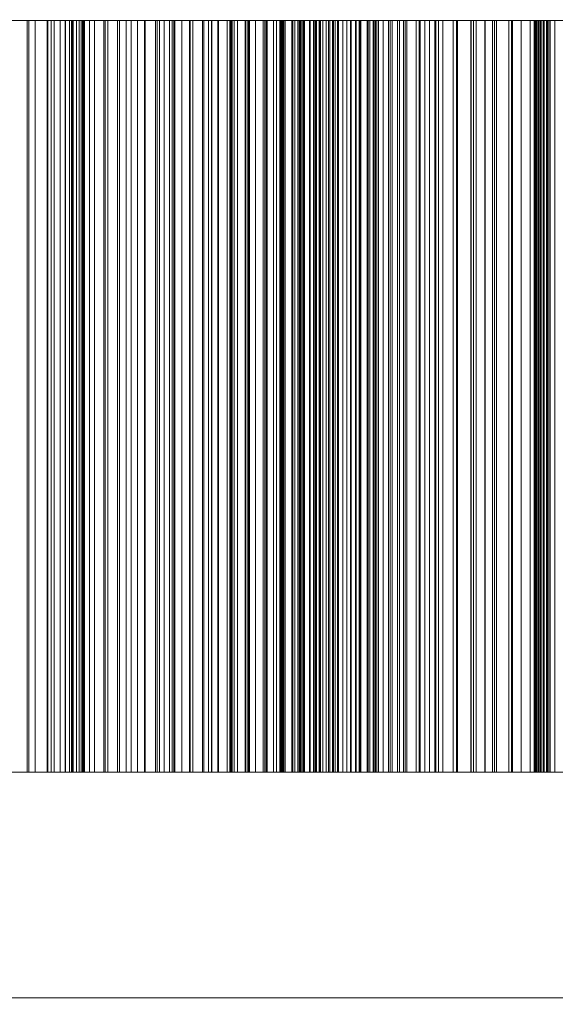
# Model space of a CAD drawing. Header units: millimetres. Extents: x -3490 to 61924, y -72580 to 6847.
# Tile 607 of 656: x 24773 to 24915, y -17512 to -17250. Entities that reach past the tile are written whole.
import ezdxf

# ---------------------------------------------------------------- set-up
doc = ezdxf.new("R2010")
doc.units = ezdxf.units.MM
doc.layers.add('COTAS_P', color=1, linetype='Continuous', lineweight=0)
doc.layers.add('superior_briquetadora', color=7, linetype='Continuous', lineweight=0)
doc.dimstyles.new('R19_100', dxfattribs={"dimtxt": 250, "dimasz": 150, "dimexe": 150, "dimexo": 80, "dimgap": 100, "dimtad": 1, "dimtih": 1, "dimtoh": 1, "dimdsep": 46, "dimcen": 0.09, "dimadec": 0, "dimazin": 0, "dimtfac": 1, "dimtdec": 4, "dimtofl": 0, "dimtmove": 0, "dimatfit": 3, "dimfxl": 1, "dimtolj": 1, "dimtzin": 0, "dimarcsym": 0})

# ---------------------------------------------------------------- blocks, each defined once
blk = doc.blocks.new('DIM_R29_37')
at = {"layer": 'COTAS_P'}
for p, q in [((24250.07, -17080), (24400.07, -17035)), ((26750.07, -17080), (26600.07, -17035)), ((24250.07, -17980), (24250.07, -17080)), ((24250.07, -17080), (26750.07, -17080)), ((24250.07, -17080), (24400.07, -17125)), ((26750.07, -17080), (26600.07, -17125)), ((26750.07, -17980), (26750.07, -17080))]:
    blk.add_line(p, q, dxfattribs=at)
blk.add_text('2500 P', height=250, dxfattribs=at).set_placement((25500.07, -16980))

msp = doc.modelspace()

# ---------------------------------------------------------------- linework, layer by layer
at = {"layer": 'superior_briquetadora'}
for p, q in [((24766.31, -17250), (24775.033, -17250)), ((24770.778, -17250), (24775.502, -17250)), ((24775.033, -17250), (24781.4, -17250)), ((24775.033, -17450), (24775.033, -17250)), ((24775.502, -17250), (24775.502, -17450)), ((24775.502, -17250), (24780.334, -17250)), ((24777.198, -17250), (24777.198, -17450)), ((24780.588, -17250), (24777.198, -17250)), ((24777.198, -17250), (24782.262, -17250)), ((24780.334, -17250), (24780.334, -17450)), ((24780.334, -17250), (24785.264, -17250)), ((24780.588, -17250), (24780.588, -17450)), ((24783.847, -17250), (24780.588, -17250)), ((24781.4, -17250), (24785.166, -17250)), ((24781.4, -17450), (24781.4, -17250)), ((24782.262, -17250), (24782.262, -17450)), ((24782.262, -17250), (24786.884, -17250)), ((24783.847, -17250), (24783.847, -17450)), ((24786.987, -17250), (24783.847, -17250)), ((24786.313, -17250), (24785.166, -17250)), ((24785.166, -17450), (24785.166, -17250)), ((24785.264, -17250), (24785.264, -17450)), ((24785.264, -17250), (24790.285, -17250)), ((24787.308, -17250), (24786.313, -17250)), ((24786.313, -17450), (24786.313, -17250)), ((24786.884, -17250), (24786.884, -17450)), ((24786.884, -17250), (24791.625, -17250)), ((24786.987, -17250), (24786.987, -17450)), ((24790.017, -17250), (24786.987, -17250)), ((24788.15, -17250), (24787.308, -17250)), ((24787.308, -17450), (24787.308, -17250)), ((24788.84, -17250), (24788.15, -17250)), ((24788.15, -17450), (24788.15, -17250)), ((24789.377, -17250), (24788.84, -17250)), ((24788.84, -17450), (24788.84, -17250)), ((24789.76, -17250), (24789.377, -17250)), ((24789.377, -17450), (24789.377, -17250)), ((24789.991, -17250), (24789.76, -17250)), ((24789.76, -17450), (24789.76, -17250)), ((24790.067, -17250), (24789.991, -17250)), ((24789.991, -17450), (24789.991, -17250)), ((24790.017, -17250), (24790.017, -17450)), ((24792.941, -17250), (24790.017, -17250)), ((24790.067, -17450), (24790.067, -17250)), ((24790.285, -17250), (24790.285, -17450)), ((24790.285, -17250), (24795.764, -17250)), ((24791.625, -17250), (24791.625, -17450)), ((24791.625, -17250), (24796.467, -17250)), ((24792.941, -17250), (24792.941, -17450)), ((24795.764, -17250), (24792.941, -17250)), ((24795.404, -17250), (24795.404, -17450)), ((24799.114, -17250), (24795.404, -17250)), ((24795.404, -17250), (24799.615, -17250)), ((24795.764, -17250), (24795.764, -17450)), ((24796.467, -17250), (24796.467, -17450)), ((24796.467, -17250), (24801.401, -17250)), ((24799.114, -17250), (24799.114, -17450)), ((24802.713, -17250), (24799.114, -17250)), ((24799.615, -17250), (24799.615, -17450)), ((24799.615, -17250), (24804.35, -17250)), ((24801.401, -17250), (24801.401, -17450)), ((24801.401, -17250), (24806.417, -17250)), ((24802.713, -17250), (24802.713, -17450)), ((24806.212, -17250), (24802.713, -17250)), ((24804.35, -17250), (24804.35, -17450)), ((24804.35, -17250), (24809.182, -17250)), ((24806.212, -17250), (24806.212, -17450)), ((24809.617, -17250), (24806.212, -17250)), ((24806.417, -17250), (24806.417, -17450)), ((24806.417, -17250), (24811.51, -17250)), ((24809.182, -17250), (24809.182, -17450)), ((24809.182, -17250), (24814.096, -17250)), ((24809.617, -17250), (24809.617, -17450)), ((24812.931, -17250), (24809.617, -17250)), ((24810.285, -17250), (24810.285, -17450)), ((24814.279, -17250), (24810.285, -17250)), ((24810.285, -17250), (24813.603, -17250)), ((24811.51, -17250), (24811.51, -17450)), ((24811.51, -17250), (24816.158, -17250)), ((24812.931, -17250), (24812.931, -17450)), ((24816.158, -17250), (24812.931, -17250)), ((24813.603, -17250), (24813.603, -17450)), ((24813.603, -17250), (24818.404, -17250)), ((24814.096, -17250), (24814.096, -17450)), ((24814.096, -17250), (24819.085, -17250)), ((24814.279, -17250), (24814.279, -17450)), ((24818.184, -17250), (24814.279, -17250)), ((24816.158, -17250), (24816.158, -17450)), ((24818.184, -17250), (24818.184, -17450)), ((24822.007, -17250), (24818.184, -17250)), ((24818.404, -17250), (24818.404, -17450)), ((24818.404, -17250), (24823.28, -17250)), ((24819.085, -17250), (24819.085, -17450)), ((24819.085, -17250), (24824.139, -17250)), ((24821.696, -17250), (24821.696, -17450)), ((24825.936, -17250), (24821.696, -17250)), ((24821.696, -17250), (24824.089, -17250)), ((24822.007, -17250), (24822.007, -17450)), ((24825.754, -17250), (24822.007, -17250)), ((24823.28, -17250), (24823.28, -17450)), ((24823.28, -17250), (24828.22, -17250)), ((24824.089, -17250), (24824.089, -17450)), ((24824.089, -17250), (24828.911, -17250)), ((24824.139, -17250), (24824.139, -17450)), ((24824.139, -17250), (24829.254, -17250)), ((24825.754, -17250), (24825.754, -17450)), ((24829.427, -17250), (24825.754, -17250)), ((24825.936, -17250), (24825.936, -17450)), ((24830.109, -17250), (24825.936, -17250)), ((24828.22, -17250), (24828.22, -17450)), ((24828.22, -17250), (24833.214, -17250)), ((24828.911, -17250), (24828.911, -17450)), ((24828.911, -17250), (24833.785, -17250)), ((24829.254, -17250), (24829.254, -17450)), ((24829.254, -17250), (24833.027, -17250)), ((24829.427, -17250), (24829.427, -17450)), ((24833.027, -17250), (24829.427, -17250)), ((24829.528, -17250), (24829.528, -17450)), ((24833.973, -17250), (24829.528, -17250)), ((24829.528, -17250), (24830.974, -17250)), ((24830.109, -17250), (24830.109, -17450)), ((24834.22, -17250), (24830.109, -17250)), ((24830.974, -17250), (24830.974, -17450)), ((24830.974, -17250), (24835.77, -17250)), ((24833.027, -17250), (24833.027, -17450)), ((24833.214, -17250), (24833.214, -17450)), ((24833.214, -17250), (24838.258, -17250)), ((24833.706, -17250), (24833.706, -17450)), ((24838.313, -17250), (24833.706, -17250)), ((24833.706, -17250), (24834.19, -17250)), ((24833.785, -17250), (24833.785, -17450)), ((24833.785, -17250), (24838.701, -17250)), ((24833.973, -17250), (24833.973, -17450)), ((24838.374, -17250), (24833.973, -17250)), ((24834.19, -17250), (24834.19, -17450)), ((24834.19, -17250), (24838.914, -17250)), ((24834.22, -17250), (24834.22, -17450)), ((24838.274, -17250), (24834.22, -17250)), ((24835.77, -17250), (24835.77, -17450)), ((24835.77, -17250), (24840.594, -17250)), ((24837.852, -17250), (24837.852, -17450)), ((24842.466, -17250), (24837.852, -17250)), ((24837.852, -17250), (24838.336, -17250)), ((24838.258, -17250), (24838.258, -17450)), ((24838.258, -17250), (24843.346, -17250)), ((24838.274, -17250), (24838.274, -17450)), ((24842.269, -17250), (24838.274, -17250)), ((24838.313, -17250), (24838.313, -17450)), ((24842.899, -17250), (24838.313, -17250)), ((24838.336, -17250), (24838.336, -17450)), ((24838.336, -17250), (24843.144, -17250)), ((24838.374, -17250), (24838.374, -17450)), ((24842.734, -17250), (24838.374, -17250)), ((24838.701, -17250), (24838.701, -17450)), ((24838.701, -17250), (24843.654, -17250)), ((24838.914, -17250), (24838.914, -17450)), ((24838.914, -17250), (24843.642, -17250)), ((24840.594, -17250), (24840.594, -17450)), ((24840.594, -17250), (24845.44, -17250)), ((24841.338, -17250), (24841.338, -17450)), ((24845.713, -17250), (24841.338, -17250)), ((24841.338, -17250), (24842.785, -17250)), ((24842.269, -17250), (24842.269, -17450)), ((24846.208, -17250), (24842.269, -17250)), ((24842.466, -17250), (24842.466, -17450)), ((24847.095, -17250), (24842.466, -17250)), ((24842.734, -17250), (24842.734, -17450)), ((24847.054, -17250), (24842.734, -17250)), ((24842.785, -17250), (24842.785, -17450)), ((24842.785, -17250), (24847.741, -17250)), ((24842.899, -17250), (24842.899, -17450)), ((24847.466, -17250), (24842.899, -17250)), ((24843.144, -17250), (24843.144, -17450)), ((24843.144, -17250), (24847.95, -17250)), ((24843.346, -17250), (24843.346, -17450)), ((24843.346, -17250), (24846.208, -17250)), ((24843.642, -17250), (24843.642, -17450)), ((24843.642, -17250), (24848.371, -17250)), ((24843.654, -17250), (24843.654, -17450)), ((24843.654, -17250), (24848.639, -17250)), ((24845.44, -17250), (24845.44, -17450)), ((24845.44, -17250), (24850.303, -17250)), ((24845.713, -17250), (24845.713, -17450)), ((24850.12, -17250), (24845.713, -17250)), ((24846.208, -17250), (24846.208, -17450)), ((24847.054, -17250), (24847.054, -17450)), ((24851.335, -17250), (24847.054, -17250)), ((24847.095, -17250), (24847.095, -17450)), ((24851.737, -17250), (24847.095, -17250)), ((24847.466, -17250), (24847.466, -17450)), ((24852.012, -17250), (24847.466, -17250)), ((24847.741, -17250), (24847.741, -17450)), ((24847.741, -17250), (24852.678, -17250)), ((24847.95, -17250), (24847.95, -17450)), ((24847.95, -17250), (24852.751, -17250)), ((24848.371, -17250), (24848.371, -17450)), ((24848.371, -17250), (24853.098, -17250)), ((24848.639, -17250), (24848.639, -17450)), ((24848.639, -17250), (24853.651, -17250)), ((24848.76, -17250), (24848.76, -17450)), ((24852.855, -17250), (24848.76, -17250)), ((24848.76, -17250), (24851.156, -17250)), ((24850.12, -17250), (24850.12, -17450)), ((24854.559, -17250), (24850.12, -17250)), ((24850.303, -17250), (24850.303, -17450)), ((24850.303, -17250), (24855.181, -17250)), ((24851.156, -17250), (24851.156, -17450)), ((24851.156, -17250), (24856.212, -17250)), ((24851.335, -17250), (24851.335, -17450)), ((24855.574, -17250), (24851.335, -17250)), ((24851.737, -17250), (24851.737, -17450)), ((24856.39, -17250), (24851.737, -17250)), ((24852.012, -17250), (24852.012, -17450)), ((24856.535, -17250), (24852.012, -17250)), ((24852.678, -17250), (24852.678, -17450)), ((24852.678, -17250), (24857.592, -17250)), ((24852.751, -17250), (24852.751, -17450)), ((24852.751, -17250), (24857.544, -17250)), ((24852.855, -17250), (24852.855, -17450)), ((24856.998, -17250), (24852.855, -17250)), ((24853.098, -17250), (24853.098, -17450)), ((24853.098, -17250), (24857.821, -17250)), ((24853.651, -17250), (24853.651, -17450)), ((24853.651, -17250), (24855.574, -17250)), ((24854.559, -17250), (24854.559, -17450)), ((24859.027, -17250), (24854.559, -17250)), ((24855.181, -17250), (24855.181, -17450)), ((24855.181, -17250), (24860.069, -17250)), ((24855.574, -17250), (24855.574, -17450)), ((24856.212, -17250), (24856.212, -17450)), ((24856.212, -17250), (24861.232, -17250)), ((24856.39, -17250), (24856.39, -17450)), ((24861.053, -17250), (24856.39, -17250)), ((24856.535, -17250), (24856.535, -17450)), ((24861.035, -17250), (24856.535, -17250)), ((24856.998, -17250), (24856.998, -17450)), ((24861.189, -17250), (24856.998, -17250)), ((24857.544, -17250), (24857.544, -17450)), ((24857.544, -17250), (24862.326, -17250)), ((24857.592, -17250), (24857.592, -17450)), ((24857.592, -17250), (24862.479, -17250)), ((24857.821, -17250), (24857.821, -17450)), ((24857.821, -17250), (24862.538, -17250)), ((24859.027, -17250), (24859.027, -17450)), ((24863.527, -17250), (24859.027, -17250)), ((24860.047, -17250), (24860.047, -17450)), ((24863.821, -17250), (24860.047, -17250)), ((24860.047, -17250), (24863.369, -17250)), ((24860.069, -17250), (24860.069, -17450)), ((24860.069, -17250), (24861.035, -17250)), ((24861.035, -17250), (24861.035, -17450)), ((24861.053, -17250), (24861.053, -17450)), ((24865.724, -17250), (24861.053, -17250)), ((24861.189, -17250), (24861.189, -17450)), ((24865.43, -17250), (24861.189, -17250)), ((24861.232, -17250), (24861.232, -17450)), ((24861.232, -17250), (24866.212, -17250)), ((24862.326, -17250), (24862.326, -17450)), ((24862.326, -17250), (24867.092, -17250)), ((24862.479, -17250), (24862.479, -17450)), ((24862.479, -17250), (24867.333, -17250)), ((24862.538, -17250), (24862.538, -17450)), ((24863.369, -17250), (24863.369, -17450)), ((24863.369, -17250), (24868.477, -17250)), ((24863.527, -17250), (24863.527, -17450)), ((24868.057, -17250), (24863.527, -17250)), ((24863.821, -17250), (24863.821, -17450)), ((24867.66, -17250), (24863.821, -17250)), ((24865.43, -17250), (24865.43, -17450)), ((24869.722, -17250), (24865.43, -17250)), ((24865.724, -17250), (24865.724, -17450)), ((24866.212, -17250), (24866.212, -17450)), ((24866.212, -17250), (24871.146, -17250)), ((24867.092, -17250), (24867.092, -17450)), ((24867.092, -17250), (24868.057, -17250)), ((24867.333, -17250), (24867.333, -17450)), ((24867.333, -17250), (24872.148, -17250)), ((24867.66, -17250), (24867.66, -17450)), ((24871.565, -17250), (24867.66, -17250)), ((24868.057, -17250), (24868.057, -17450)), ((24868.477, -17250), (24868.477, -17450)), ((24868.477, -17250), (24873.532, -17250)), ((24869.722, -17250), (24869.722, -17450)), ((24874.07, -17250), (24869.722, -17250)), ((24871.146, -17250), (24871.146, -17450)), ((24871.146, -17250), (24876.027, -17250)), ((24871.565, -17250), (24871.565, -17450)), ((24875.538, -17250), (24871.565, -17250)), ((24872.148, -17250), (24872.148, -17450)), ((24872.148, -17250), (24874.07, -17250)), ((24873.532, -17250), (24873.532, -17450)), ((24873.532, -17250), (24878.529, -17250)), ((24874.07, -17250), (24874.07, -17450)), ((24875.09, -17250), (24875.09, -17450)), ((24878.508, -17250), (24875.09, -17250)), ((24875.09, -17250), (24879.307, -17250)), ((24875.538, -17250), (24875.538, -17450)), ((24879.581, -17250), (24875.538, -17250)), ((24876.027, -17250), (24876.027, -17450)), ((24876.027, -17250), (24880.844, -17250)), ((24878.508, -17250), (24878.508, -17450)), ((24882.006, -17250), (24878.508, -17250)), ((24878.529, -17250), (24878.529, -17450)), ((24878.529, -17250), (24883.462, -17250)), ((24879.307, -17250), (24879.307, -17450)), ((24879.307, -17250), (24884.416, -17250)), ((24879.581, -17250), (24879.581, -17450)), ((24883.703, -17250), (24879.581, -17250)), ((24880.844, -17250), (24880.844, -17450)), ((24880.844, -17250), (24883.703, -17250)), ((24882.006, -17250), (24882.006, -17450)), ((24885.586, -17250), (24882.006, -17250)), ((24883.462, -17250), (24883.462, -17450)), ((24883.462, -17250), (24888.322, -17250)), ((24883.703, -17250), (24883.703, -17450)), ((24884.416, -17250), (24884.416, -17450)), ((24884.416, -17250), (24889.458, -17250)), ((24885.586, -17250), (24885.586, -17450)), ((24889.252, -17250), (24885.586, -17250)), ((24888.322, -17250), (24888.322, -17450)), ((24888.322, -17250), (24893.096, -17250)), ((24889.252, -17250), (24889.252, -17450)), ((24893.008, -17250), (24889.252, -17250)), ((24889.458, -17250), (24889.458, -17450)), ((24889.458, -17250), (24894.425, -17250)), ((24893.008, -17250), (24893.008, -17450)), ((24896.865, -17250), (24893.008, -17250)), ((24893.096, -17250), (24893.096, -17450)), ((24893.096, -17250), (24896.865, -17250)), ((24893.745, -17250), (24893.745, -17450)), ((24896.773, -17250), (24893.745, -17250)), ((24893.745, -17250), (24898.815, -17250)), ((24894.425, -17250), (24894.425, -17450)), ((24894.425, -17250), (24899.309, -17250)), ((24896.773, -17250), (24896.773, -17450)), ((24899.896, -17250), (24896.773, -17250)), ((24896.865, -17250), (24896.865, -17450)), ((24898.815, -17250), (24898.815, -17450)), ((24898.815, -17250), (24903.877, -17250)), ((24899.309, -17250), (24899.309, -17450)), ((24899.309, -17250), (24904.101, -17250)), ((24899.896, -17250), (24899.896, -17450)), ((24903.117, -17250), (24899.896, -17250)), ((24903.117, -17250), (24903.117, -17450)), ((24906.441, -17250), (24903.117, -17250)), ((24903.877, -17250), (24903.877, -17450)), ((24903.877, -17250), (24908.856, -17250)), ((24904.101, -17250), (24904.101, -17450)), ((24904.101, -17250), (24908.785, -17250)), ((24906.441, -17250), (24906.441, -17450)), ((24909.874, -17250), (24906.441, -17250)), ((24908.785, -17250), (24908.785, -17450)), ((24908.785, -17250), (24913.428, -17250)), ((24908.856, -17250), (24908.856, -17450)), ((24908.856, -17250), (24913.745, -17250)), ((24909.874, -17250), (24909.874, -17450)), ((24913.428, -17250), (24909.874, -17250)), ((24910.075, -17250), (24910.199, -17250)), ((24910.104, -17250), (24910.075, -17250)), ((24910.075, -17450), (24910.075, -17250)), ((24910.287, -17250), (24910.104, -17250)), ((24910.104, -17450), (24910.104, -17250)), ((24910.199, -17250), (24910.477, -17250)), ((24910.199, -17450), (24910.199, -17250)), ((24910.623, -17250), (24910.287, -17250)), ((24910.287, -17450), (24910.287, -17250)), ((24910.477, -17250), (24910.908, -17250)), ((24910.477, -17450), (24910.477, -17250)), ((24911.112, -17250), (24910.623, -17250)), ((24910.623, -17450), (24910.623, -17250)), ((24910.908, -17250), (24911.492, -17250)), ((24910.908, -17450), (24910.908, -17250)), ((24911.755, -17250), (24911.112, -17250)), ((24911.112, -17450), (24911.112, -17250)), ((24911.492, -17250), (24912.23, -17250)), ((24911.492, -17450), (24911.492, -17250)), ((24912.55, -17250), (24911.755, -17250)), ((24911.755, -17450), (24911.755, -17250)), ((24912.23, -17250), (24913.119, -17250)), ((24912.23, -17450), (24912.23, -17250)), ((24915.639, -17250), (24912.55, -17250)), ((24912.55, -17450), (24912.55, -17250)), ((24913.119, -17250), (24914.161, -17250)), ((24913.119, -17450), (24913.119, -17250)), ((24913.428, -17250), (24913.428, -17450)), ((24913.745, -17250), (24913.745, -17450)), ((24913.745, -17250), (24918.534, -17250)), ((24914.161, -17250), (24915.355, -17250)), ((24914.161, -17450), (24914.161, -17250)), ((24915.355, -17250), (24916.7, -17250)), ((24915.355, -17450), (24915.355, -17250)), ((24775.033, -17450), (24766.31, -17450)), ((24770.778, -17450), (24775.502, -17450)), ((24775.033, -17450), (24781.4, -17450)), ((24775.502, -17450), (24780.334, -17450)), ((24780.588, -17450), (24777.198, -17450)), ((24777.198, -17450), (24782.262, -17450)), ((24780.334, -17450), (24785.264, -17450)), ((24783.847, -17450), (24780.588, -17450)), ((24781.4, -17450), (24785.166, -17450)), ((24782.262, -17450), (24786.884, -17450)), ((24786.987, -17450), (24783.847, -17450)), ((24785.166, -17450), (24786.313, -17450)), ((24785.264, -17450), (24790.285, -17450)), ((24786.313, -17450), (24787.308, -17450)), ((24786.884, -17450), (24791.625, -17450)), ((24790.017, -17450), (24786.987, -17450)), ((24787.308, -17450), (24788.15, -17450)), ((24788.15, -17450), (24788.84, -17450)), ((24788.84, -17450), (24789.377, -17450)), ((24789.377, -17450), (24789.76, -17450)), ((24789.76, -17450), (24789.991, -17450)), ((24789.991, -17450), (24790.067, -17450)), ((24792.941, -17450), (24790.017, -17450)), ((24790.285, -17450), (24795.764, -17450)), ((24791.625, -17450), (24796.467, -17450)), ((24795.764, -17450), (24792.941, -17450)), ((24799.114, -17450), (24795.404, -17450)), ((24795.404, -17450), (24799.615, -17450)), ((24796.467, -17450), (24801.401, -17450)), ((24802.713, -17450), (24799.114, -17450)), ((24799.615, -17450), (24804.35, -17450)), ((24801.401, -17450), (24806.417, -17450)), ((24806.212, -17450), (24802.713, -17450)), ((24804.35, -17450), (24809.182, -17450)), ((24809.617, -17450), (24806.212, -17450)), ((24806.417, -17450), (24811.51, -17450)), ((24809.182, -17450), (24814.096, -17450)), ((24812.931, -17450), (24809.617, -17450)), ((24814.279, -17450), (24810.285, -17450)), ((24810.285, -17450), (24813.603, -17450)), ((24811.51, -17450), (24816.158, -17450)), ((24816.158, -17450), (24812.931, -17450)), ((24813.603, -17450), (24818.404, -17450)), ((24814.096, -17450), (24819.085, -17450)), ((24818.184, -17450), (24814.279, -17450)), ((24822.007, -17450), (24818.184, -17450)), ((24818.404, -17450), (24823.28, -17450)), ((24819.085, -17450), (24824.139, -17450)), ((24825.936, -17450), (24821.696, -17450)), ((24821.696, -17450), (24824.089, -17450)), ((24825.754, -17450), (24822.007, -17450)), ((24823.28, -17450), (24828.22, -17450)), ((24824.089, -17450), (24828.911, -17450)), ((24824.139, -17450), (24829.254, -17450)), ((24829.427, -17450), (24825.754, -17450)), ((24830.109, -17450), (24825.936, -17450)), ((24828.22, -17450), (24833.214, -17450)), ((24828.911, -17450), (24833.785, -17450)), ((24829.254, -17450), (24833.027, -17450)), ((24833.027, -17450), (24829.427, -17450)), ((24833.973, -17450), (24829.528, -17450)), ((24829.528, -17450), (24830.974, -17450)), ((24834.22, -17450), (24830.109, -17450)), ((24830.974, -17450), (24835.77, -17450)), ((24833.214, -17450), (24838.258, -17450)), ((24838.313, -17450), (24833.706, -17450)), ((24833.706, -17450), (24834.19, -17450)), ((24833.785, -17450), (24838.701, -17450)), ((24838.374, -17450), (24833.973, -17450)), ((24834.19, -17450), (24838.914, -17450)), ((24838.274, -17450), (24834.22, -17450)), ((24835.77, -17450), (24840.594, -17450)), ((24842.466, -17450), (24837.852, -17450)), ((24837.852, -17450), (24838.336, -17450)), ((24838.258, -17450), (24843.346, -17450)), ((24842.269, -17450), (24838.274, -17450)), ((24842.899, -17450), (24838.313, -17450)), ((24838.336, -17450), (24843.144, -17450)), ((24842.734, -17450), (24838.374, -17450)), ((24838.701, -17450), (24843.654, -17450)), ((24838.914, -17450), (24843.642, -17450)), ((24840.594, -17450), (24845.44, -17450)), ((24845.713, -17450), (24841.338, -17450)), ((24841.338, -17450), (24842.785, -17450)), ((24846.208, -17450), (24842.269, -17450)), ((24847.095, -17450), (24842.466, -17450)), ((24847.054, -17450), (24842.734, -17450)), ((24842.785, -17450), (24847.741, -17450)), ((24847.466, -17450), (24842.899, -17450)), ((24843.144, -17450), (24847.95, -17450)), ((24843.346, -17450), (24846.208, -17450)), ((24843.642, -17450), (24848.371, -17450)), ((24843.654, -17450), (24848.639, -17450)), ((24845.44, -17450), (24850.303, -17450)), ((24850.12, -17450), (24845.713, -17450)), ((24851.335, -17450), (24847.054, -17450)), ((24851.737, -17450), (24847.095, -17450)), ((24852.012, -17450), (24847.466, -17450)), ((24847.741, -17450), (24852.678, -17450)), ((24847.95, -17450), (24852.751, -17450)), ((24848.371, -17450), (24853.098, -17450)), ((24848.639, -17450), (24853.651, -17450)), ((24852.855, -17450), (24848.76, -17450)), ((24848.76, -17450), (24851.156, -17450)), ((24854.559, -17450), (24850.12, -17450)), ((24850.303, -17450), (24855.181, -17450)), ((24851.156, -17450), (24856.212, -17450)), ((24855.574, -17450), (24851.335, -17450)), ((24856.39, -17450), (24851.737, -17450)), ((24856.535, -17450), (24852.012, -17450)), ((24852.678, -17450), (24857.592, -17450)), ((24852.751, -17450), (24857.544, -17450)), ((24856.998, -17450), (24852.855, -17450)), ((24853.098, -17450), (24857.821, -17450)), ((24853.651, -17450), (24855.574, -17450)), ((24859.027, -17450), (24854.559, -17450)), ((24855.181, -17450), (24860.069, -17450)), ((24856.212, -17450), (24861.232, -17450)), ((24861.053, -17450), (24856.39, -17450)), ((24861.035, -17450), (24856.535, -17450)), ((24861.189, -17450), (24856.998, -17450)), ((24857.544, -17450), (24862.326, -17450)), ((24857.592, -17450), (24862.479, -17450)), ((24857.821, -17450), (24862.538, -17450)), ((24863.527, -17450), (24859.027, -17450)), ((24863.821, -17450), (24860.047, -17450)), ((24860.047, -17450), (24863.369, -17450)), ((24860.069, -17450), (24861.035, -17450)), ((24865.724, -17450), (24861.053, -17450)), ((24865.43, -17450), (24861.189, -17450)), ((24861.232, -17450), (24866.212, -17450)), ((24862.326, -17450), (24867.092, -17450)), ((24862.479, -17450), (24867.333, -17450)), ((24863.369, -17450), (24868.477, -17450)), ((24868.057, -17450), (24863.527, -17450)), ((24867.66, -17450), (24863.821, -17450)), ((24869.722, -17450), (24865.43, -17450)), ((24866.212, -17450), (24871.146, -17450)), ((24867.092, -17450), (24868.057, -17450)), ((24867.333, -17450), (24872.148, -17450)), ((24871.565, -17450), (24867.66, -17450)), ((24868.477, -17450), (24873.532, -17450)), ((24874.07, -17450), (24869.722, -17450)), ((24871.146, -17450), (24876.027, -17450)), ((24875.538, -17450), (24871.565, -17450)), ((24872.148, -17450), (24874.07, -17450)), ((24873.532, -17450), (24878.529, -17450)), ((24878.508, -17450), (24875.09, -17450)), ((24875.09, -17450), (24879.307, -17450)), ((24879.581, -17450), (24875.538, -17450)), ((24876.027, -17450), (24880.844, -17450)), ((24882.006, -17450), (24878.508, -17450)), ((24878.529, -17450), (24883.462, -17450)), ((24879.307, -17450), (24884.416, -17450)), ((24883.703, -17450), (24879.581, -17450)), ((24880.844, -17450), (24883.703, -17450)), ((24885.586, -17450), (24882.006, -17450)), ((24883.462, -17450), (24888.322, -17450)), ((24884.416, -17450), (24889.458, -17450)), ((24889.252, -17450), (24885.586, -17450)), ((24888.322, -17450), (24893.096, -17450)), ((24893.008, -17450), (24889.252, -17450)), ((24889.458, -17450), (24894.425, -17450)), ((24896.865, -17450), (24893.008, -17450)), ((24893.096, -17450), (24896.865, -17450)), ((24896.773, -17450), (24893.745, -17450)), ((24893.745, -17450), (24898.815, -17450)), ((24894.425, -17450), (24899.309, -17450)), ((24899.896, -17450), (24896.773, -17450)), ((24898.815, -17450), (24903.877, -17450)), ((24899.309, -17450), (24904.101, -17450)), ((24903.117, -17450), (24899.896, -17450)), ((24906.441, -17450), (24903.117, -17450)), ((24903.877, -17450), (24908.856, -17450)), ((24904.101, -17450), (24908.785, -17450)), ((24909.874, -17450), (24906.441, -17450)), ((24908.785, -17450), (24913.428, -17450)), ((24908.856, -17450), (24913.745, -17450)), ((24913.428, -17450), (24909.874, -17450)), ((24910.104, -17450), (24910.075, -17450)), ((24910.075, -17450), (24910.199, -17450)), ((24910.287, -17450), (24910.104, -17450)), ((24910.199, -17450), (24910.477, -17450)), ((24910.623, -17450), (24910.287, -17450)), ((24910.477, -17450), (24910.908, -17450)), ((24911.112, -17450), (24910.623, -17450)), ((24910.908, -17450), (24911.492, -17450)), ((24911.755, -17450), (24911.112, -17450)), ((24911.492, -17450), (24912.23, -17450)), ((24912.55, -17450), (24911.755, -17450)), ((24912.23, -17450), (24913.119, -17450)), ((24915.639, -17450), (24912.55, -17450)), ((24913.119, -17450), (24914.161, -17450)), ((24913.745, -17450), (24918.534, -17450)), ((24914.161, -17450), (24915.355, -17450)), ((24915.355, -17450), (24916.7, -17450)), ((23750.067, -17510), (25950.067, -17510)), ((23900.067, -17510), (25800.067, -17510))]:
    msp.add_line(p, q, dxfattribs=at)

# ---------------------------------------------------------------- dimensions: what is measured, and where the dimension line sits
at = {"layer": 'COTAS_P'}
dim = msp.add_aligned_dim(p1=(24250.067, -17980), p2=(26750.067, -17980), distance=900, text='<> P', dimstyle='R19_100', dxfattribs=at)
dim.commit()
dim.dimension.update_dxf_attribs({"geometry": 'DIM_R29_37', "text_midpoint": (25500.067, -17080)})

doc.saveas('drawing.dxf')
